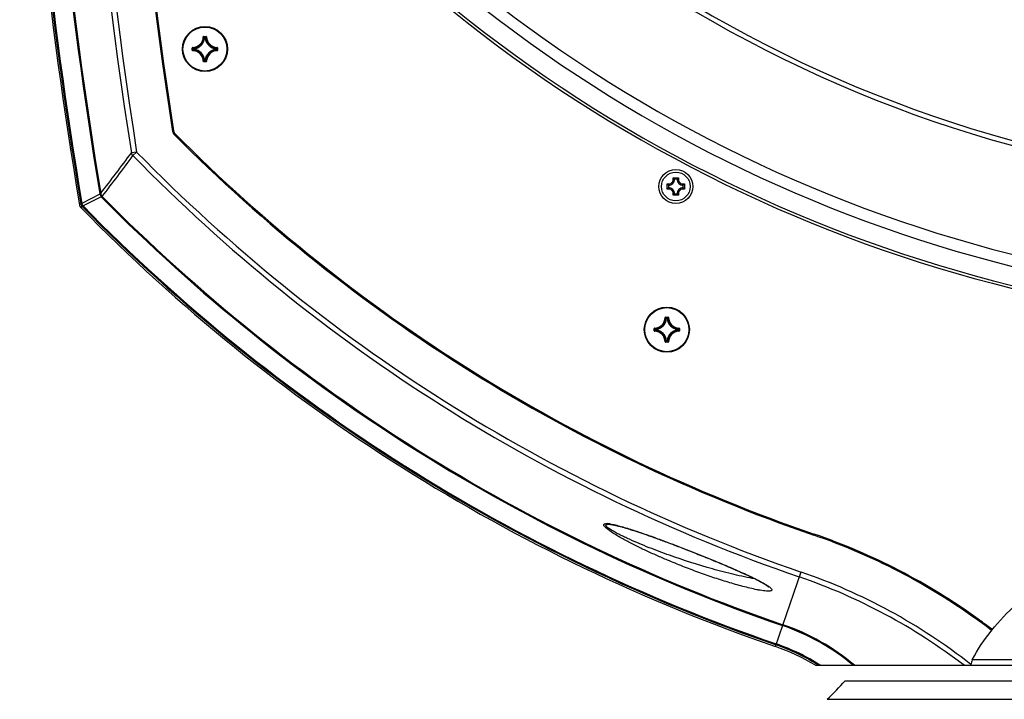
# Model space of a CAD drawing. Header units: millimetres. Extents: x 0 to 420, y -341 to 792.
# Tile 280 of 325: x 323 to 353, y 168 to 189. Entities that reach past the tile are written whole.
import ezdxf

# ---------------------------------------------------------------- set-up
doc = ezdxf.new("R2010")
doc.units = ezdxf.units.MM
doc.header["$LTSCALE"] = 23.1
doc.layers.get('0').update_dxf_attribs({"linetype": 'CONTINUOUS'})
for name, color, linetype in [('02___PRT_ALL_AXES', 7, 'CONTINUOUS'), ('06___PRT_ALL_SURFS', 7, 'CONTINUOUS'), ('AXES', 7, 'CONTINUOUS')]:
    doc.layers.add(name, color=color, linetype=linetype)

msp = doc.modelspace()

# ---------------------------------------------------------------- linework, layer by layer
at = {"color": 7, "linetype": 'Continuous'}
for p, q in [((328.2242, 187.9816), (328.2327, 187.9814)), ((328.2412, 187.9981), (328.2412, 187.9896)), ((328.2412, 187.9981), (328.3081, 187.9981)), ((328.2412, 187.9896), (328.3081, 187.9896)), ((328.2678, 187.9528), (328.2594, 187.9536)), ((328.2678, 187.9528), (328.2678, 187.9612)), ((328.2678, 187.9612), (328.2815, 187.9612)), ((328.2678, 187.9528), (328.2814, 187.9528)), ((328.2815, 187.9528), (328.2815, 187.9612)), ((328.2815, 187.9528), (328.2899, 187.9536)), ((328.3081, 187.9981), (328.3081, 187.9896)), ((328.325, 187.9816), (328.3166, 187.9814)), ((327.8843, 187.5743), (327.8843, 187.6413)), ((327.8843, 187.6413), (327.8928, 187.6413)), ((327.8843, 187.5743), (327.8928, 187.5743)), ((327.8928, 187.5743), (327.8928, 187.6413)), ((327.9008, 187.6582), (327.9011, 187.6497)), ((327.9008, 187.5574), (327.9011, 187.5659)), ((327.9212, 187.601), (327.9212, 187.6146)), ((327.9297, 187.6146), (327.9212, 187.6146)), ((327.9297, 187.601), (327.9212, 187.601)), ((327.9297, 187.6146), (327.9288, 187.6231)), ((327.9297, 187.601), (327.9288, 187.5925)), ((327.9297, 187.601), (327.9297, 187.6146)), ((328.6196, 187.6146), (328.6204, 187.6231)), ((328.6196, 187.6146), (328.6196, 187.601)), ((328.6196, 187.6146), (328.6281, 187.6146)), ((328.6196, 187.601), (328.6204, 187.5925)), ((328.6196, 187.601), (328.6281, 187.601)), ((328.6281, 187.6146), (328.6281, 187.601)), ((328.6484, 187.6582), (328.6482, 187.6497)), ((328.6484, 187.5574), (328.6482, 187.5659)), ((328.6565, 187.6413), (328.6565, 187.5743)), ((328.6649, 187.6413), (328.6565, 187.6413)), ((328.6649, 187.5743), (328.6565, 187.5743)), ((328.6649, 187.6413), (328.6649, 187.5743)), ((328.2242, 187.234), (328.2327, 187.2342)), ((328.2412, 187.2175), (328.2412, 187.226)), ((328.3081, 187.226), (328.2412, 187.226)), ((328.3081, 187.2175), (328.2412, 187.2175)), ((328.2678, 187.2628), (328.2594, 187.262)), ((328.2678, 187.2628), (328.2678, 187.2544)), ((328.2814, 187.2628), (328.2678, 187.2628)), ((328.2815, 187.2544), (328.2678, 187.2544)), ((328.2815, 187.2628), (328.2815, 187.2544)), ((328.2815, 187.2628), (328.2899, 187.262)), ((328.3081, 187.2175), (328.3081, 187.226)), ((328.325, 187.234), (328.3166, 187.2342)), ((326.1626, 184.426), (325.9998, 184.4003)), ((326.1626, 184.426), (326.0479, 184.3137)), ((342.7457, 183.6271), (342.9194, 183.6271)), ((342.8763, 183.5913), (342.7887, 183.5913)), ((342.5661, 183.2739), (342.5661, 183.4476)), ((342.602, 183.4046), (342.602, 183.3169)), ((343.0631, 183.3169), (343.0631, 183.4046)), ((343.0989, 183.4476), (343.0989, 183.2739)), ((325.0263, 183.1193), (324.4674, 182.8346)), ((325.0656, 183.0447), (324.505, 182.7599)), ((325.0221, 183.1401), (325.052, 183.145)), ((325.0772, 183.0323), (325.0985, 183.0533)), ((342.9194, 183.0944), (342.7457, 183.0944)), ((342.7887, 183.1302), (342.8763, 183.1302)), ((324.4373, 182.8291), (324.3943, 182.7981)), ((324.4373, 182.8291), (324.4674, 182.8346)), ((324.4408, 182.7074), (324.4405, 182.7072)), ((324.4835, 182.7382), (324.4406, 182.7072)), ((342.5042, 179.3116), (342.5127, 179.3114)), ((342.5212, 179.3281), (342.5212, 179.3196)), ((342.5212, 179.3281), (342.5881, 179.3281)), ((342.5212, 179.3196), (342.5881, 179.3196)), ((342.5881, 179.3281), (342.5881, 179.3196)), ((342.605, 179.3116), (342.5966, 179.3114)), ((342.5478, 179.2828), (342.5394, 179.2836)), ((342.5478, 179.2828), (342.5478, 179.2912)), ((342.5478, 179.2912), (342.5615, 179.2912)), ((342.5478, 179.2828), (342.5614, 179.2828)), ((342.5615, 179.2828), (342.5615, 179.2912)), ((342.5615, 179.2828), (342.5699, 179.2836)), ((342.1643, 178.9043), (342.1643, 178.9713)), ((342.1643, 178.9713), (342.1728, 178.9713)), ((342.1643, 178.9043), (342.1728, 178.9043)), ((342.1728, 178.9043), (342.1728, 178.9713)), ((342.1808, 178.9882), (342.1811, 178.9797)), ((342.1808, 178.8874), (342.1811, 178.8959)), ((342.2012, 178.931), (342.2012, 178.9446)), ((342.2097, 178.9446), (342.2012, 178.9446)), ((342.2097, 178.931), (342.2012, 178.931)), ((342.2097, 178.9446), (342.2088, 178.9531)), ((342.2097, 178.931), (342.2088, 178.9225)), ((342.2097, 178.931), (342.2097, 178.9446)), ((342.8996, 178.9446), (342.9004, 178.9531)), ((342.8996, 178.9446), (342.8996, 178.931)), ((342.8996, 178.9446), (342.9081, 178.9446)), ((342.8996, 178.931), (342.9004, 178.9225)), ((342.8996, 178.931), (342.9081, 178.931)), ((342.9081, 178.9446), (342.9081, 178.931)), ((342.9284, 178.9882), (342.9282, 178.9797)), ((342.9284, 178.8874), (342.9282, 178.8959)), ((342.9365, 178.9713), (342.9365, 178.9043)), ((342.9449, 178.9713), (342.9365, 178.9713)), ((342.9449, 178.9043), (342.9365, 178.9043)), ((342.9449, 178.9713), (342.9449, 178.9043)), ((342.5042, 178.564), (342.5127, 178.5642)), ((342.5212, 178.5475), (342.5212, 178.556)), ((342.5881, 178.556), (342.5212, 178.556)), ((342.5881, 178.5475), (342.5212, 178.5475)), ((342.5478, 178.5928), (342.5394, 178.592)), ((342.5478, 178.5928), (342.5478, 178.5844)), ((342.5614, 178.5928), (342.5478, 178.5928)), ((342.5615, 178.5844), (342.5478, 178.5844)), ((342.5615, 178.5928), (342.5615, 178.5844)), ((342.5615, 178.5928), (342.5699, 178.592)), ((342.5881, 178.5475), (342.5881, 178.556)), ((342.605, 178.564), (342.5966, 178.5642)), ((343.9404, 171.8273), (343.9893, 171.8072)), ((343.9893, 171.8072), (344.0586, 171.7786)), ((344.0586, 171.7786), (344.1268, 171.7502)), ((344.1268, 171.7502), (344.194, 171.7221)), ((344.194, 171.7221), (344.2601, 171.6944)), ((344.2601, 171.6944), (344.3249, 171.667)), ((344.3249, 171.667), (344.3886, 171.64)), ((344.3886, 171.64), (344.451, 171.6133)), ((344.451, 171.6133), (344.5121, 171.587)), ((344.5121, 171.587), (344.5719, 171.5612)), ((344.5719, 171.5612), (344.6304, 171.5357)), ((344.6304, 171.5357), (344.6874, 171.5107)), ((344.6874, 171.5107), (344.7429, 171.4862)), ((345.9122, 169.1496), (346.7022, 171.4507)), ((351.9046, 170.1896), (351.9046, 170.1462)), ((352.2728, 169.9278), (352.2148, 169.9278)), ((375.6136, 168.7378), (351.9956, 168.7378)), ((347.1457, 168.5678), (380.4636, 168.5678)), ((351.9484, 168.5678), (351.9484, 168.588)), ((351.951, 168.5963), (351.9534, 168.5945)), ((351.9513, 168.5968), (351.9537, 168.5949)), ((348.0626, 168.0918), (379.5466, 168.0918)), ((347.5104, 167.5179), (354.6675, 167.5179))]:
    msp.add_line(p, q, dxfattribs=at)
for points in [[(324.4373, 182.8291), (324.4157, 182.8132), (324.401, 182.803), (324.3946, 182.7982), (324.3943, 182.7981)], [(324.4835, 182.7382), (324.4618, 182.7227), (324.4473, 182.712)], [(340.7684, 172.9258), (340.7747, 172.9255), (340.7856, 172.9248), (340.7979, 172.9237), (340.8114, 172.9222), (340.826, 172.9203), (340.8416, 172.918), (340.8581, 172.9154), (340.8754, 172.9124), (340.8935, 172.909), (340.9124, 172.9053), (340.9319, 172.9013), (340.9521, 172.8969), (340.9728, 172.8923), (340.9942, 172.8873), (341.0161, 172.8821), (341.0385, 172.8765), (341.0615, 172.8707), (341.0849, 172.8647), (341.1088, 172.8584), (341.1331, 172.8518), (341.1578, 172.8451), (341.1829, 172.8381), (341.2083, 172.8308), (341.2342, 172.8234), (341.2604, 172.8158), (341.2869, 172.808), (341.3137, 172.7999), (341.3409, 172.7917), (341.3683, 172.7833), (341.396, 172.7748), (341.424, 172.7661), (341.4523, 172.7572), (341.4808, 172.7481), (341.5095, 172.7389), (341.5385, 172.7296), (341.5677, 172.7201), (341.5972, 172.7104), (341.6268, 172.7007), (341.6567, 172.6907), (341.6868, 172.6807), (341.7172, 172.6705), (341.7479, 172.6601), (341.779, 172.6495), (341.8104, 172.6388), (341.8422, 172.6279), (341.8744, 172.6168), (341.907, 172.6054), (341.9401, 172.5939), (341.9737, 172.5821), (342.0077, 172.5701), (342.0424, 172.5579), (342.0776, 172.5454), (342.1134, 172.5326), (342.1498, 172.5195), (342.187, 172.5062), (342.2248, 172.4925), (342.2635, 172.4784), (342.3032, 172.464), (342.3439, 172.4491), (342.3856, 172.4338), (342.4282, 172.418), (342.4717, 172.402), (342.5159, 172.3855), (342.5609, 172.3687), (342.6067, 172.3516), (342.653, 172.3342), (342.7, 172.3164), (342.7475, 172.2985), (342.7955, 172.2802), (342.8439, 172.2618), (342.8928, 172.243), (342.9422, 172.2241), (342.9921, 172.2048), (343.0426, 172.1853), (343.0936, 172.1655), (343.1452, 172.1455), (343.1974, 172.1251), (343.2502, 172.1044), (343.3037, 172.0834), (343.3578, 172.062), (343.4126, 172.0403), (343.4682, 172.0182), (343.5244, 171.9958), (343.5814, 171.973), (343.6392, 171.9497), (343.6978, 171.9261), (343.7572, 171.9021), (343.8174, 171.8776), (343.8785, 171.8527), (343.9404, 171.8273)], [(344.7429, 171.4862), (344.797, 171.4622), (344.8234, 171.4503), (344.8495, 171.4386), (344.8752, 171.427), (344.9005, 171.4156), (344.9254, 171.4042), (344.95, 171.393), (344.9742, 171.3819), (344.9981, 171.3709), (345.0216, 171.36), (345.0448, 171.3492), (345.0677, 171.3385), (345.0903, 171.3279), (345.1126, 171.3173), (345.1346, 171.3069), (345.1564, 171.2965), (345.1778, 171.2862), (345.199, 171.2759), (345.22, 171.2658), (345.2406, 171.2557), (345.2609, 171.2457), (345.281, 171.2357), (345.3007, 171.2259), (345.3201, 171.2161), (345.3392, 171.2064), (345.358, 171.1968), (345.3764, 171.1873), (345.3945, 171.1779), (345.4122, 171.1686), (345.4295, 171.1595), (345.4464, 171.1504), (345.463, 171.1414), (345.4791, 171.1326), (345.4949, 171.1239), (345.5102, 171.1153), (345.525, 171.1069), (345.5395, 171.0986), (345.5535, 171.0904), (345.567, 171.0824), (345.58, 171.0746), (345.5926, 171.0669), (345.6046, 171.0594), (345.6162, 171.0521), (345.6271, 171.045), (345.6375, 171.0381), (345.6474, 171.0314), (345.6566, 171.025), (345.6651, 171.0188), (345.673, 171.013), (345.6801, 171.0075), (345.6865, 171.0024), (345.6921, 170.9978), (345.6969, 170.9937), (345.7007, 170.9902), (345.7037, 170.9874), (345.7056, 170.9854), (345.7063, 170.9846)]]:
    msp.add_lwpolyline(points, dxfattribs=at)
for centre, radius in [((328.2746, 187.6078), 0.697), ((342.8323, 183.3603), 0.527), ((342.8325, 183.3608), 0.442), ((342.5546, 178.9378), 0.697)]:
    msp.add_circle(centre, radius, dxfattribs=at)
for centre, radius, start, end in [((467.5046, 206.7146), 143.2535, 170.265841, 188.961343), ((467.5046, 206.7146), 143.0886, 170.265841, 188.961343), ((467.5046, 206.7146), 141.8949, 170.657362, 188.776231), ((467.5046, 206.7146), 141.8609, 170.66697, 188.771753), ((363.8046, 223.3078), 39.95, 212.21301, 327.78699), ((363.8046, 223.3078), 40.0994, 212.49379, 327.50621), ((467.5046, 206.7146), 144.4196, 182.283541, 189.394808), ((467.5046, 206.7146), 144.3893, 182.261177, 189.394808), ((467.5046, 206.7146), 145.0475, 182.447436, 189.478289), ((467.5046, 206.7146), 145.017, 182.447436, 189.478121), ((363.8046, 223.3078), 43.35, 219.79717, 320.20283), ((363.8046, 223.3078), 43.7106, 220.30785, 319.69215), ((363.8046, 223.3078), 44.37, 221.04368, 318.95632), ((363.8046, 223.3078), 44.285, 221.07939, 318.92061), ((327.8921, 187.9903), 0.3322, 271.50113, 358.49886), ((327.8921, 187.9903), 0.3407, 271.50107, 358.49892), ((327.8921, 187.9903), 0.3691, 275.70588, 354.29412), ((327.8921, 187.9903), 0.3775, 275.70547, 354.29471), ((328.2412, 187.9812), 0.0169, 89.95331, 178.49632), ((327.5158, 187.266), 1.0128, 42.76151, 44.93996), ((327.4882, 187.2564), 1.051, 42.11664, 44.239), ((328.2679, 187.9527), 0.00854, 90.46116, 173.833), ((329.0611, 187.2564), 1.051, 135.76099, 137.88337), ((328.6571, 187.9903), 0.3775, 185.70546, 264.2947), ((329.0336, 187.2659), 1.0129, 135.06013, 137.2384), ((328.6571, 187.9903), 0.3691, 185.70588, 264.29412), ((328.6571, 187.9903), 0.3407, 181.50107, 268.49892), ((328.6571, 187.9903), 0.3322, 181.50113, 268.49887), ((327.9013, 187.5743), 0.0169, 179.94591, 268.51539), ((328.626, 188.3942), 1.051, 225.76099, 227.88337), ((328.6261, 186.8214), 1.051, 132.11664, 134.239), ((327.8921, 187.2253), 0.3322, 1.50114, 88.49886), ((328.6166, 188.3667), 1.0129, 225.06013, 227.2384), ((328.6165, 186.8489), 1.0128, 132.76151, 134.93996), ((327.8921, 187.2253), 0.3407, 1.50107, 88.49892), ((327.9297, 187.6146), 0.00854, 96.167, 179.53884), ((327.8921, 187.2253), 0.3691, 5.70588, 84.29412), ((327.8921, 187.2253), 0.3775, 5.70547, 84.2947), ((328.6571, 187.2253), 0.3775, 95.7054, 174.29463), ((328.6571, 187.2253), 0.3691, 95.70588, 174.29412), ((328.6571, 187.2253), 0.3407, 91.50108, 178.49892), ((328.6571, 187.2253), 0.3322, 91.50113, 178.49887), ((327.9328, 188.3667), 1.0128, 312.76151, 314.93996), ((327.9328, 186.8489), 1.0128, 45.06004, 47.23849), ((327.9232, 188.3943), 1.051, 312.11664, 314.239), ((327.9232, 186.8214), 1.051, 45.761, 47.88336), ((328.648, 187.6413), 0.0169, 359.94602, 88.51498), ((328.648, 187.5743), 0.0169, 271.4969, 0.04933), ((328.2411, 187.2344), 0.0169, 181.45488, 270.06559), ((327.5157, 187.9497), 1.0129, 315.06013, 317.2384), ((327.4882, 187.9592), 1.051, 315.76099, 317.88337), ((329.0611, 187.9592), 1.051, 222.11664, 224.239), ((329.0335, 187.9497), 1.0128, 222.76151, 224.93996), ((328.3081, 187.2344), 0.0169, 269.92548, 358.56799), ((327.471, 185.107), 0.17, 188.77175, 224.8634), ((327.439, 185.0908), 0.17, 188.77623, 224.85102), ((363.8046, 221.2678), 51.4655, 224.85102, 251.05239), ((363.8046, 221.2678), 51.4315, 224.8634, 251.05239), ((269.1914, 226.3056), 70.5921, 322.308641, 323.585315), ((268.8834, 226.386), 70.9779, 322.373601, 323.647462), ((363.8046, 221.2678), 52.8316, 224.38447, 251.05239), ((363.8046, 221.2678), 52.6711, 224.38447, 251.05239), ((342.6115, 183.5818), 0.1416, 251.30248, 18.69752), ((342.6115, 183.5818), 0.1774, 266.91266, 3.08734), ((342.5357, 183.3345), 0.3601, 52.60821, 54.34179), ((343.0535, 183.5818), 0.1774, 176.91266, 273.08734), ((343.1284, 183.3358), 0.3586, 125.65427, 127.42202), ((343.0535, 183.5818), 0.1416, 161.30248, 288.69752), ((342.8583, 183.6572), 0.3596, 215.65735, 217.3019), ((342.8581, 183.0644), 0.3593, 142.74842, 144.34311), ((342.6115, 183.1398), 0.1416, 341.30248, 108.69752), ((342.6115, 183.1398), 0.1774, 356.91266, 93.08734), ((343.0535, 183.1398), 0.1774, 86.91266, 183.08734), ((343.0535, 183.1398), 0.1416, 71.30248, 198.69752), ((342.8063, 183.6575), 0.3601, 322.61044, 324.34181), ((342.8066, 183.0641), 0.3598, 35.6577, 37.33948), ((325.3196, 183.1893), 0.3015, 189.38919, 193.42081), ((325.2835, 183.236), 0.29, 221.26713, 224.63168), ((363.8046, 221.2678), 54.4222, 224.63378, 251.05239), ((363.8046, 221.2678), 54.3922, 224.63378, 251.05239), ((342.5363, 183.3862), 0.3592, 305.65665, 307.22305), ((343.1288, 183.3863), 0.3593, 232.7507, 234.34313), ((324.562, 182.8262), 0.17, 189.48756, 224.40926), ((363.8046, 221.2678), 55.0516, 224.41745, 251.05239), ((363.8046, 221.2678), 55.0211, 224.41701, 251.05239), ((342.1721, 179.3203), 0.3322, 271.50113, 358.49886), ((342.1721, 179.3203), 0.3407, 271.50107, 358.49892), ((342.5212, 179.3112), 0.0169, 89.95331, 178.49632), ((341.7958, 178.596), 1.0128, 42.76151, 44.93996), ((341.7682, 178.5864), 1.051, 42.11664, 44.239), ((343.3411, 178.5864), 1.051, 135.76099, 137.88337), ((343.3136, 178.5959), 1.0129, 135.06013, 137.2384), ((342.9371, 179.3203), 0.3407, 181.50107, 268.49892), ((342.9371, 179.3203), 0.3322, 181.50113, 268.49887), ((342.1721, 179.3203), 0.3691, 275.70588, 354.29412), ((342.1721, 179.3203), 0.3775, 275.70547, 354.29471), ((342.5479, 179.2827), 0.00854, 90.46116, 173.833), ((342.9371, 179.3203), 0.3775, 185.70546, 264.2947), ((342.9371, 179.3203), 0.3691, 185.70588, 264.29412), ((342.1813, 178.9043), 0.0169, 179.94591, 268.51539), ((342.906, 179.7242), 1.051, 225.76099, 227.88337), ((342.9061, 178.1514), 1.051, 132.11664, 134.239), ((342.1721, 178.5553), 0.3322, 1.50114, 88.49886), ((342.8966, 179.6967), 1.0129, 225.06013, 227.2384), ((342.8965, 178.1789), 1.0128, 132.76151, 134.93996), ((342.1721, 178.5553), 0.3407, 1.50107, 88.49892), ((342.2097, 178.9446), 0.00854, 96.167, 179.53884), ((342.1721, 178.5553), 0.3691, 5.70588, 84.29412), ((342.1721, 178.5553), 0.3775, 5.70547, 84.2947), ((342.9371, 178.5553), 0.3775, 95.7054, 174.29463), ((342.9371, 178.5553), 0.3691, 95.70588, 174.29412), ((342.9371, 178.5553), 0.3407, 91.50108, 178.49892), ((342.9371, 178.5553), 0.3322, 91.50113, 178.49887), ((342.2128, 179.6967), 1.0128, 312.76151, 314.93996), ((342.2128, 178.1789), 1.0128, 45.06004, 47.23849), ((342.2032, 179.7243), 1.051, 312.11664, 314.239), ((342.2032, 178.1514), 1.051, 45.761, 47.88336), ((342.928, 178.9713), 0.0169, 359.94602, 88.51498), ((342.928, 178.9043), 0.0169, 271.4969, 0.04933), ((342.5211, 178.5644), 0.0169, 181.45488, 270.06559), ((341.7957, 179.2797), 1.0129, 315.06013, 317.2384), ((341.7682, 179.2892), 1.051, 315.76099, 317.88337), ((343.3411, 179.2892), 1.051, 222.11664, 224.239), ((343.3135, 179.2797), 1.0128, 222.76151, 224.93996), ((342.5881, 178.5644), 0.0169, 269.92548, 358.56799), ((340.6575, 172.077), 0.8717, 82.55259, 84.9048), ((340.6168, 171.7592), 1.1921, 81.065, 82.59282), ((340.8747, 154.478), 17.9452, 51.88473, 71.05048), ((340.8062, 154.2908), 17.984, 52.54878, 71.03769), ((340.7913, 154.1677), 19.465, 52.66663, 54.24711), ((340.8013, 154.2171), 19.4531, 52.59726, 53.86426), ((343.8989, 163.2736), 6.8932, 50.17801, 71.08332), ((343.8981, 163.2749), 6.9221, 49.87465, 71.07331), ((343.8954, 163.275), 6.2635, 57.67438, 71.05239), ((343.8954, 163.275), 6.294, 57.2381, 71.05239), ((360.5235, 165.9675), 8.9665, 162.00339, 163.00702), ((342.8947, 172.5113), 6.8, 312.74934, 319.46396)]:
    msp.add_arc(centre, radius, start, end, dxfattribs=at)
for points, knots in [([(328.2327, 187.9814), (328.2327, 187.9835), (328.2346, 187.9879), (328.239, 187.9896), (328.2412, 187.9896)], [0, 0, 0, 0, 0.500008, 1, 1, 1, 1]), ([(328.2815, 187.9612), (328.2835, 187.9612), (328.2877, 187.9596), (328.2897, 187.9556), (328.2899, 187.9536)], [0, 0, 0, 0, 0.4999439, 1, 1, 1, 1]), ([(328.325, 187.9816), (328.3249, 187.9859), (328.3212, 187.9946), (328.3124, 187.9981), (328.3081, 187.9981)], [0, 0, 0, 0, 0.4999908, 1, 1, 1, 1]), ([(328.3081, 187.9896), (328.3102, 187.9896), (328.3147, 187.9879), (328.3165, 187.9835), (328.3166, 187.9814)], [0, 0, 0, 0, 0.5000089, 1, 1, 1, 1]), ([(327.9008, 187.6582), (327.8966, 187.6581), (327.8878, 187.6544), (327.8843, 187.6455), (327.8843, 187.6413)], [0, 0, 0, 0, 0.4999952, 1, 1, 1, 1]), ([(327.8928, 187.6413), (327.8928, 187.6434), (327.8945, 187.6479), (327.8989, 187.6497), (327.9011, 187.6497)], [0, 0, 0, 0, 0.5000089, 1, 1, 1, 1]), ([(327.9011, 187.5659), (327.8989, 187.5659), (327.8945, 187.5677), (327.8928, 187.5722), (327.8928, 187.5743)], [0, 0, 0, 0, 0.500008, 1, 1, 1, 1]), ([(327.9288, 187.5925), (327.9268, 187.5928), (327.9228, 187.5948), (327.9212, 187.5989), (327.9212, 187.601)], [0, 0, 0, 0, 0.5000561, 1, 1, 1, 1]), ([(328.6204, 187.6231), (328.6225, 187.6229), (328.6265, 187.6209), (328.6281, 187.6167), (328.6281, 187.6146)], [0, 0, 0, 0, 0.5000561, 1, 1, 1, 1]), ([(328.6281, 187.601), (328.6281, 187.5989), (328.6265, 187.5948), (328.6225, 187.5928), (328.6204, 187.5925)], [0, 0, 0, 0, 0.4999439, 1, 1, 1, 1]), ([(328.6482, 187.6497), (328.6503, 187.6497), (328.6548, 187.6479), (328.6565, 187.6434), (328.6565, 187.6413)], [0, 0, 0, 0, 0.500008, 1, 1, 1, 1]), ([(328.6565, 187.5743), (328.6565, 187.5722), (328.6548, 187.5677), (328.6503, 187.5659), (328.6482, 187.5659)], [0, 0, 0, 0, 0.5000088, 1, 1, 1, 1]), ([(328.2412, 187.226), (328.239, 187.226), (328.2346, 187.2277), (328.2327, 187.2321), (328.2327, 187.2342)], [0, 0, 0, 0, 0.5000089, 1, 1, 1, 1]), ([(328.2678, 187.2544), (328.2658, 187.2544), (328.2616, 187.256), (328.2596, 187.26), (328.2594, 187.262)], [0, 0, 0, 0, 0.4999439, 1, 1, 1, 1]), ([(328.2899, 187.262), (328.2897, 187.26), (328.2877, 187.256), (328.2835, 187.2544), (328.2815, 187.2544)], [0, 0, 0, 0, 0.5000561, 1, 1, 1, 1]), ([(328.3166, 187.2342), (328.3165, 187.2321), (328.3147, 187.2277), (328.3102, 187.226), (328.3081, 187.226)], [0, 0, 0, 0, 0.5000081, 1, 1, 1, 1]), ([(342.7887, 183.5913), (342.7861, 183.5938), (342.7751, 183.604), (342.7635, 183.6137), (342.7544, 183.6207)], [0, 0, 0, 0, 0.2396069, 1, 1, 1, 1]), ([(342.8763, 183.5913), (342.8789, 183.5938), (342.8899, 183.604), (342.9014, 183.6136), (342.9105, 183.6206)], [0, 0, 0, 0, 0.2396518, 1, 1, 1, 1]), ([(342.602, 183.3169), (342.5994, 183.3143), (342.589, 183.303), (342.5791, 183.2912), (342.5721, 183.2819)], [0, 0, 0, 0, 0.2393644, 1, 1, 1, 1]), ([(342.602, 183.4046), (342.5995, 183.4072), (342.5891, 183.4184), (342.5793, 183.4301), (342.5723, 183.4393)], [0, 0, 0, 0, 0.2394515, 1, 1, 1, 1]), ([(343.0631, 183.4046), (343.0656, 183.4072), (343.0758, 183.4182), (343.0855, 183.4298), (343.0924, 183.4389)], [0, 0, 0, 0, 0.239603, 1, 1, 1, 1]), ([(343.0631, 183.3169), (343.0656, 183.3143), (343.0759, 183.3032), (343.0856, 183.2915), (343.0926, 183.2824)], [0, 0, 0, 0, 0.2395165, 1, 1, 1, 1]), ([(325.0263, 183.1193), (325.0329, 183.1219), (325.0421, 183.1262), (325.0526, 183.1314), (325.0541, 183.1346)], [0, 0, 0, 0, 0.6699215, 1, 1, 1, 1]), ([(325.0656, 183.0447), (325.0712, 183.0486), (325.0798, 183.0539), (325.0892, 183.0595), (325.0927, 183.0596)], [0, 0, 0, 0, 0.6634527, 1, 1, 1, 1]), ([(342.7887, 183.1302), (342.786, 183.1277), (342.7747, 183.1172), (342.7629, 183.1073), (342.7536, 183.1002)], [0, 0, 0, 0, 0.239315, 1, 1, 1, 1]), ([(342.8763, 183.1302), (342.879, 183.1277), (342.8903, 183.1172), (342.9021, 183.1074), (342.9114, 183.1003)], [0, 0, 0, 0, 0.2393605, 1, 1, 1, 1]), ([(324.505, 182.7599), (324.5021, 182.7571), (324.4947, 182.75), (324.4879, 182.7425), (324.4835, 182.7382)], [0, 0, 0, 0, 0.4001358, 1, 1, 1, 1]), ([(342.5127, 179.3114), (342.5127, 179.3135), (342.5146, 179.3179), (342.519, 179.3196), (342.5212, 179.3196)], [0, 0, 0, 0, 0.500008, 1, 1, 1, 1]), ([(342.605, 179.3116), (342.6049, 179.3159), (342.6012, 179.3246), (342.5924, 179.3281), (342.5881, 179.3281)], [0, 0, 0, 0, 0.4999908, 1, 1, 1, 1]), ([(342.5881, 179.3196), (342.5902, 179.3196), (342.5947, 179.3179), (342.5965, 179.3135), (342.5966, 179.3114)], [0, 0, 0, 0, 0.5000089, 1, 1, 1, 1]), ([(342.5615, 179.2912), (342.5635, 179.2912), (342.5677, 179.2896), (342.5697, 179.2856), (342.5699, 179.2836)], [0, 0, 0, 0, 0.4999439, 1, 1, 1, 1]), ([(342.1808, 178.9882), (342.1766, 178.9881), (342.1678, 178.9844), (342.1643, 178.9755), (342.1643, 178.9713)], [0, 0, 0, 0, 0.4999952, 1, 1, 1, 1]), ([(342.1728, 178.9713), (342.1728, 178.9734), (342.1745, 178.9779), (342.1789, 178.9797), (342.1811, 178.9797)], [0, 0, 0, 0, 0.5000089, 1, 1, 1, 1]), ([(342.1811, 178.8959), (342.1789, 178.8959), (342.1745, 178.8977), (342.1728, 178.9022), (342.1728, 178.9043)], [0, 0, 0, 0, 0.500008, 1, 1, 1, 1]), ([(342.2088, 178.9225), (342.2068, 178.9228), (342.2028, 178.9248), (342.2012, 178.9289), (342.2012, 178.931)], [0, 0, 0, 0, 0.5000561, 1, 1, 1, 1]), ([(342.9004, 178.9531), (342.9025, 178.9529), (342.9065, 178.9509), (342.9081, 178.9467), (342.9081, 178.9446)], [0, 0, 0, 0, 0.5000561, 1, 1, 1, 1]), ([(342.9081, 178.931), (342.9081, 178.9289), (342.9065, 178.9248), (342.9025, 178.9228), (342.9004, 178.9225)], [0, 0, 0, 0, 0.4999439, 1, 1, 1, 1]), ([(342.9282, 178.9797), (342.9303, 178.9797), (342.9348, 178.9779), (342.9365, 178.9734), (342.9365, 178.9713)], [0, 0, 0, 0, 0.500008, 1, 1, 1, 1]), ([(342.9365, 178.9043), (342.9365, 178.9022), (342.9348, 178.8977), (342.9303, 178.8959), (342.9282, 178.8959)], [0, 0, 0, 0, 0.5000088, 1, 1, 1, 1]), ([(342.5212, 178.556), (342.519, 178.556), (342.5146, 178.5577), (342.5127, 178.5621), (342.5127, 178.5642)], [0, 0, 0, 0, 0.5000089, 1, 1, 1, 1]), ([(342.5478, 178.5844), (342.5458, 178.5844), (342.5416, 178.586), (342.5396, 178.59), (342.5394, 178.592)], [0, 0, 0, 0, 0.4999439, 1, 1, 1, 1]), ([(342.5699, 178.592), (342.5697, 178.59), (342.5677, 178.586), (342.5635, 178.5844), (342.5615, 178.5844)], [0, 0, 0, 0, 0.5000561, 1, 1, 1, 1]), ([(342.5966, 178.5642), (342.5965, 178.5621), (342.5947, 178.5577), (342.5902, 178.556), (342.5881, 178.556)], [0, 0, 0, 0, 0.5000081, 1, 1, 1, 1]), ([(342.5771, 171.8153), (342.4647, 171.8626), (342.241, 171.9592), (341.9091, 172.1103), (341.5833, 172.2676), (341.2685, 172.4302), (340.9772, 172.5956), (340.764, 172.7332), (340.6467, 172.8336), (340.6102, 172.8818), (340.6014, 172.9084), (340.607, 172.9248), (340.6199, 172.9375), (340.6472, 172.9458), (340.6875, 172.9484), (340.7181, 172.9467), (340.7349, 172.9453)], [0, 0, 0, 0, 0.1508891, 0.3015511, 0.4512313, 0.5984862, 0.7399465, 0.8653736, 0.9126445, 0.9291764, 0.9404649, 0.9450686, 0.9498958, 0.9622382, 0.9791279, 1, 1, 1, 1]), ([(342.6367, 171.9678), (342.5312, 172.0051), (342.3208, 172.0814), (342.0078, 172.2012), (341.6987, 172.3267), (341.4454, 172.4365), (341.2475, 172.5279), (341.1042, 172.5976), (340.989, 172.6575), (340.9014, 172.7064), (340.8403, 172.7425), (340.7845, 172.7783), (340.736, 172.8126), (340.6986, 172.8455), (340.6735, 172.8724), (340.6656, 172.9038), (340.6915, 172.9217), (340.7256, 172.9258), (340.753, 172.9263), (340.7684, 172.9258)], [0, 0, 0, 0, 0.1457237, 0.291352, 0.4364201, 0.5800514, 0.6507925, 0.7202403, 0.7875193, 0.8198526, 0.8508499, 0.8799248, 0.9061614, 0.9281914, 0.9443903, 0.9546146, 0.9646661, 0.9798729, 1, 1, 1, 1]), ([(340.802, 172.9368), (340.8565, 172.9283), (340.9708, 172.9039), (341.2124, 172.8405), (341.5324, 172.7413), (341.9278, 172.6072), (342.4725, 172.4115), (343.1605, 172.1498), (343.71, 171.9299), (343.9851, 171.8165)], [0, 0, 0, 0, 0.0490192, 0.103644, 0.2218269, 0.3463992, 0.4744151, 0.7357819, 1, 1, 1, 1]), ([(345.7402, 170.9787), (345.7498, 170.9708), (345.7671, 170.9554), (345.7908, 170.93), (345.807, 170.8983), (345.7896, 170.8758), (345.7689, 170.8671), (345.7418, 170.8614), (345.695, 170.8578), (345.6268, 170.8604), (345.5372, 170.8699), (345.4399, 170.8848), (345.301, 170.9103), (345.1208, 170.95), (344.8997, 171.0054), (344.6736, 171.0676), (344.4444, 171.1352), (344.2131, 171.2075), (343.9016, 171.3098), (343.5109, 171.4468), (343.0427, 171.6239), (342.7321, 171.7501), (342.5771, 171.8153)], [0, 0, 0, 0, 0.010698, 0.0195235, 0.0309919, 0.0358334, 0.0420259, 0.0499747, 0.0595191, 0.0822749, 0.1084387, 0.1368279, 0.1667462, 0.2296218, 0.2951489, 0.3624072, 0.4308921, 0.5002966, 0.5704183, 0.7122744, 0.8556646, 1, 1, 1, 1]), ([(345.2785, 171.2369), (345.0616, 171.2748), (344.6232, 171.3704), (343.7385, 171.6022), (343.0761, 171.8125), (342.6367, 171.9678)], [0, 0, 0, 0, 0.2407818, 0.4903571, 1, 1, 1, 1]), ([(343.9851, 171.8165), (344.1388, 171.7532), (344.4439, 171.6254), (344.8212, 171.4605), (345.1158, 171.3248), (345.3276, 171.2223), (345.5239, 171.1196), (345.647, 171.0469), (345.7017, 171.0079)], [0, 0, 0, 0, 0.262524, 0.5223921, 0.6501013, 0.7748499, 0.8939075, 1, 1, 1, 1]), ([(345.7017, 171.0079), (345.7051, 171.0055), (345.7182, 170.996), (345.731, 170.9862), (345.7402, 170.9787)], [0, 0, 0, 0, 0.2609034, 1, 1, 1, 1]), ([(351.9956, 168.7378), (352.1681, 169.0601), (352.5756, 169.6729), (353.0844, 170.2031), (353.3574, 170.4463)], [0, 0, 0, 0, 0.4999492, 1, 1, 1, 1])]:
    msp.add_open_spline(points, degree=3, knots=knots, dxfattribs=at)
for points in [[(325.9998, 184.4003), (326.0068, 184.3681), (326.0244, 184.3369), (326.0479, 184.3137)], [(325.0263, 183.1193), (325.0319, 183.0918), (325.0461, 183.065), (325.0656, 183.0447)], [(325.052, 183.145), (325.0525, 183.1416), (325.0531, 183.1381), (325.0542, 183.1348)], [(325.0541, 183.1346), (325.0607, 183.1073), (325.0743, 183.0809), (325.0927, 183.0596)], [(325.0927, 183.0596), (325.0945, 183.0575), (325.0964, 183.0553), (325.0985, 183.0535)], [(324.4373, 182.8291), (324.4429, 182.7956), (324.4597, 182.7625), (324.4835, 182.7383)], [(324.4671, 182.8344), (324.4745, 182.8076), (324.4876, 182.7817), (324.505, 182.7599)]]:
    msp.add_open_spline(points, degree=3, dxfattribs=at)
at = {"layer": '02___PRT_ALL_AXES', "color": 7, "linetype": 'Continuous'}
msp.add_arc((340.7728, 154.1792), 19.4664, 54.18317, 71.05252, dxfattribs=at)
at = {"layer": '06___PRT_ALL_SURFS', "color": 7, "linetype": 'Continuous'}
for centre, radius, start, end in [((467.5046, 206.7146), 145.095, 182.493973, 189.487557), ((363.8046, 221.2678), 55.104, 224.40926, 251.05239), ((340.7728, 154.1792), 19.5004, 54.18384, 71.05252), ((340.7771, 154.1839), 19.4941, 53.86427, 54.18601), ((343.8954, 163.275), 6.2111, 58.44643, 71.05239)]:
    msp.add_arc(centre, radius, start, end, dxfattribs=at)
at = {"layer": 'AXES', "color": 7, "linetype": 'Continuous'}
for centre in [(328.2746, 187.6078), (342.5546, 178.9378)]:
    msp.add_circle(centre, 0.68, dxfattribs=at)

doc.saveas('drawing.dxf')
